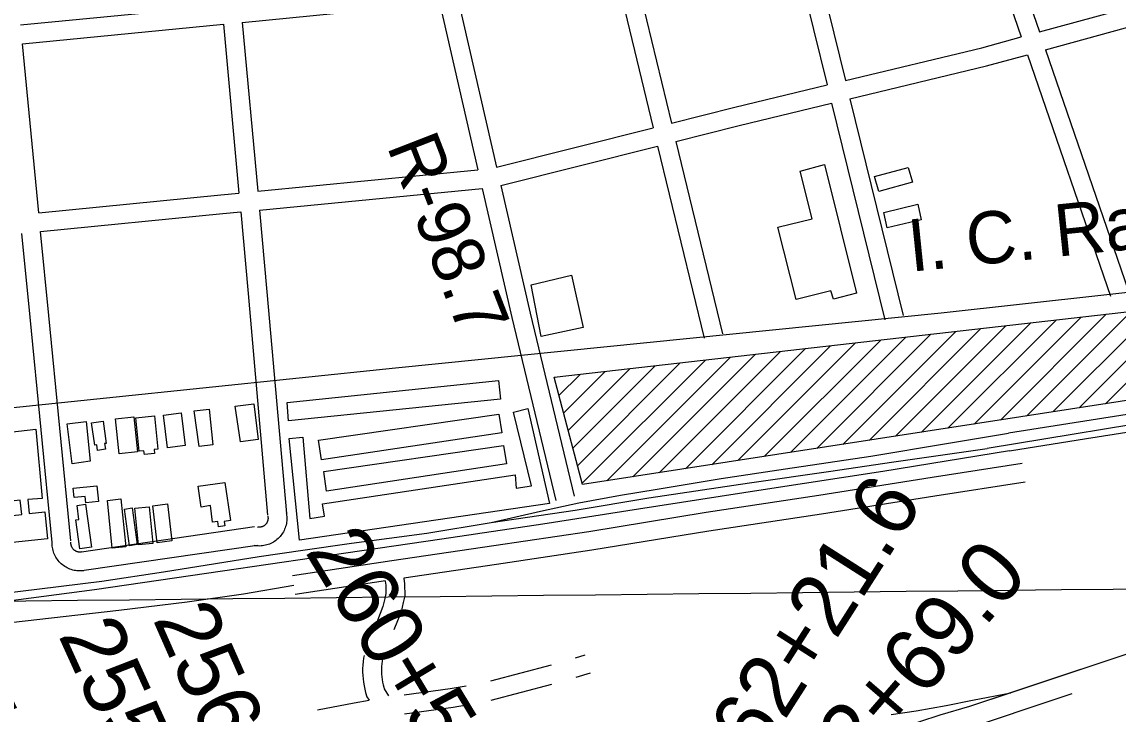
# Model space of a CAD drawing. Extents: x 3651524 to 3689615, y 505651 to 531377.
# Drawn here: x 3672608 to 3674354, y 517121 to 518224 of the extents above; entities that cross this region are included whole.
import ezdxf

# ---------------------------------------------------------------- set-up
doc = ezdxf.new("R2010")
doc.units = 0
for name, color, linetype in [('V-BLDG-IDEN', 7, 'Continuous'), ('V-BLDG-OTLN', 7, 'Continuous'), ('V-GRID-MAJR', 7, 'Continuous'), ('V-RAIL-TRAK', 7, 'Continuous'), ('V-RIVR-RANG-IDEN', 7, 'Continuous'), ('V-ROAD-CNTR', 7, 'Continuous'), ('V-SURV-IDEN', 7, 'Continuous')]:
    doc.layers.add(name, color=color, linetype=linetype)

msp = doc.modelspace()

# ---------------------------------------------------------------- linework, layer by layer
at = {"layer": 'V-BLDG-OTLN'}
for p, q in [((3674208.284, 517596.046), (3674374.816, 517762.577)), ((3674250.1, 517602.506), (3674414.724, 517767.13)), ((3674291.916, 517608.967), (3674454.632, 517771.683)), ((3674333.732, 517615.428), (3674494.54, 517776.236)), ((3674041.019, 517570.202), (3674215.183, 517744.366)), ((3674082.836, 517576.663), (3674255.091, 517748.919)), ((3674124.652, 517583.124), (3674295, 517753.472)), ((3674166.468, 517589.585), (3674334.908, 517758.025)), ((3673915.571, 517550.82), (3674095.459, 517730.708)), ((3673957.387, 517557.281), (3674135.367, 517735.261)), ((3673999.203, 517563.741), (3674175.275, 517739.813)), ((3673748.306, 517524.977), (3673935.826, 517712.496)), ((3673790.122, 517531.437), (3673975.734, 517717.049)), ((3673831.939, 517537.898), (3674015.643, 517721.602)), ((3673873.755, 517544.359), (3674055.551, 517726.155)), ((3673581.042, 517499.133), (3673776.194, 517694.285)), ((3673622.858, 517505.594), (3673816.102, 517698.838)), ((3673664.674, 517512.055), (3673856.01, 517703.391)), ((3673706.49, 517518.516), (3673895.918, 517707.944)), ((3673485.369, 517544.882), (3673616.561, 517676.074)), ((3673492.765, 517516.922), (3673656.469, 517680.627)), ((3673500.16, 517488.962), (3673696.377, 517685.18)), ((3673539.226, 517492.673), (3673736.285, 517689.732)), ((3673455.788, 517656.723), (3673456.928, 517657.863)), ((3673463.184, 517628.763), (3673496.836, 517662.415)), ((3673470.579, 517600.803), (3673536.745, 517666.968)), ((3673477.974, 517572.842), (3673576.653, 517671.521))]:
    msp.add_line(p, q, dxfattribs=at)
for points in [[(3673886.22, 517996.391), (3673937.383, 517791.587), (3673900.367, 517782.341), (3673896.163, 517795.341), (3673840.955, 517781.566), (3673811.789, 517896.609), (3673866.694, 517910.07), (3673847.367, 517985.94)], [(3674019.753, 517991.849), (3674026.27, 517968.725), (3673972.828, 517953.666), (3673966.11, 517977.499)], [(3674034.816, 517933.25), (3674040.102, 517908.696), (3673986.293, 517895.978), (3673980.518, 517920.415)], [(3673455.529, 517657.703), (3675717.474, 517915.751), (3675760.766, 517835.912), (3673500.751, 517486.728)], [(3673418.614, 517804.821), (3673483.39, 517820.589), (3673501.892, 517737.278), (3673434.933, 517722.719)], [(3673031.972, 517588.118), (3673029.969, 517617.493), (3673366.806, 517652.821), (3673370.005, 517623.066)], [(3672882.087, 517604.408), (3672906.016, 517606.784), (3672911.652, 517550.024), (3672889.759, 517547.677)], [(3672947.498, 517611.716), (3672977.024, 517615.191), (3672983.705, 517558.414), (3672955.709, 517554.961)], [(3673033.555, 517560.327), (3673054.984, 517562.217), (3673066.413, 517432.62), (3673089.335, 517436.351), (3673086.67, 517456.18), (3673393.153, 517502.602), (3673395.044, 517481.174), (3673419.224, 517485.09), (3673390.561, 517602.297), (3673413.523, 517608.181), (3673448.234, 517456.491), (3673049.739, 517398.445)], [(3672679.487, 517583.719), (3672710.033, 517587.207), (3672716.478, 517524.065), (3672687.468, 517520.088)], [(3672736.78, 517587.912), (3672741.891, 517552.43), (3672739.334, 517552.061), (3672740.628, 517543.073), (3672727.881, 517541.236), (3672726.62, 517549.985), (3672723.556, 517549.544), (3672718.409, 517585.268)], [(3672756.666, 517591.465), (3672785.928, 517594.553), (3672791.811, 517538.801), (3672762.55, 517535.71)], [(3672788.94, 517593.411), (3672818.982, 517596.382), (3672824.221, 517543.419), (3672818.339, 517542.837), (3672818.997, 517536.187), (3672802.547, 517534.559), (3672801.947, 517540.609), (3672794.238, 517539.847)], [(3672833.23, 517597.603), (3672861.226, 517601.056), (3672867.639, 517549.077), (3672839.643, 517545.625)], [(3673367.166, 517598.789), (3673371.955, 517569.056), (3673084.888, 517526.482), (3673080.084, 517557.407)], [(3672345.065, 517411.47), (3672607.182, 517439.022), (3672604.782, 517461.87), (3672585.701, 517459.865), (3672574.242, 517568.875), (3672629.55, 517574.97), (3672639.917, 517464.923), (3672616.703, 517462.871), (3672618.973, 517440.929), (3672643.739, 517443.532), (3672648.284, 517400.313), (3672349.538, 517368.915)], [(3673375.018, 517548.836), (3673379.401, 517519.891), (3673092.743, 517476.529), (3673088.333, 517507.458)], [(3672690.591, 517466.023), (3672689.041, 517481.174), (3672726.796, 517485.041), (3672729.395, 517459.682), (3672709.343, 517457.628), (3672708.296, 517467.835)], [(3672893.091, 517451.077), (3672888.309, 517484.182), (3672930.869, 517490.324), (3672939.638, 517429.548), (3672929.838, 517428.135), (3672930.918, 517421.211), (3672920.862, 517419.64), (3672919.519, 517428.229), (3672911.232, 517426.957), (3672908.078, 517453.52)], [(3672695.377, 517453.594), (3672709.04, 517455.42), (3672718.206, 517386.907), (3672699.627, 517384.42), (3672693.444, 517430.625), (3672698.363, 517431.283)], [(3672751.14, 517385.69), (3672743.919, 517461.738), (3672765.302, 517464.077), (3672773.042, 517387.527)], [(3672771.043, 517447.474), (3672783.249, 517449.686), (3672791.345, 517391.355), (3672779.138, 517389.143)], [(3672810.246, 517451.595), (3672816.289, 517392.973), (3672793.376, 517390.611), (3672787.335, 517449.233)], [(3672839.247, 517456.082), (3672846.503, 517397.067), (3672823.089, 517394.189), (3672815.832, 517453.202)]]:
    msp.add_lwpolyline(points, close=True, dxfattribs=at)
at = {"layer": 'V-GRID-MAJR'}
msp.add_spline([(3655702.37, 517123.07), (3660982.023, 517177.978), (3666261.669, 517233.653), (3671541.307, 517290.097), (3676820.936, 517347.309), (3682100.557, 517405.288), (3687380.17, 517464.035)], degree=3, dxfattribs=at)
at = {"layer": 'V-RAIL-TRAK'}
for points in [[(3675628.341, 517793.816), (3675236.13, 517735.237), (3674726.182, 517654.74), (3674179.282, 517568.599)], [(3675506.718, 517762.014), (3675265.3, 517723.082), (3674848.479, 517656.462), (3674467.612, 517597.455), (3674145.4, 517544.228)], [(3675820.593, 517749.992), (3675669.206, 517691.467), (3675434.293, 517597.269), (3675049.987, 517446.903), (3674710.683, 517332.649), (3674489.857, 517257.559), (3674473.011, 517251.831), (3674183.133, 517155.36), (3674117.318, 517133.458)], [(3675820.593, 517749.992), (3675669.206, 517691.467), (3675434.293, 517597.269), (3675049.987, 517446.903), (3674710.683, 517332.649), (3674489.857, 517257.559), (3674473.011, 517251.831), (3674117.318, 517133.458)], [(3674180.837, 517540.523), (3674303.692, 517560.106), (3674429.028, 517579.701)], [(3673355.245, 517426.634), (3673433.855, 517444.638), (3673494.691, 517458.009), (3673561.028, 517469.896), (3673619.726, 517479.638), (3673721.669, 517496.407), (3673823.942, 517511.927), (3673960.261, 517532.149), (3674080.464, 517552.303), (3674179.282, 517568.599)], [(3672579.301, 517313.865), (3672635.535, 517320.756), (3672734.57, 517332.946), (3672833.099, 517347.63), (3672915.994, 517361.313), (3672985.628, 517372.306), (3673055.276, 517382.36), (3673132.732, 517393.462), (3673252.837, 517409.545), (3673355.245, 517426.634), (3673489.065, 517446.352), (3673606.15, 517465.834), (3673766.825, 517489.843), (3673896.445, 517507.937), (3673993.101, 517522.439), (3674145.4, 517544.228)], [(3674180.837, 517540.523), (3673978.974, 517507.8), (3673788.485, 517478.366), (3673590.038, 517447.568), (3673437.337, 517423.986), (3673276.657, 517400.135), (3673072.721, 517370.199), (3672927.342, 517348.908), (3672723.085, 517319.437), (3672581.894, 517300.71)], [(3673992.372, 517120.71), (3674032.351, 517126.278), (3674080.112, 517134.773), (3674122.084, 517143.344), (3674183.133, 517155.36)], [(3674117.318, 517133.458), (3674069.944, 517119.804), (3674037.393, 517108.864), (3673950.652, 517079.324), (3673808.611, 517032.107), (3673661.132, 516981.997), (3673631.084, 516971.247), (3673599.514, 516957.502), (3673555.068, 516935.597), (3673544.843, 516931.562), (3673534.539, 516927.731), (3673524.162, 516924.1), (3673513.715, 516920.673), (3673503.205, 516917.456), (3673478.897, 516911.056)]]:
    msp.add_lwpolyline(points, dxfattribs=at)
at = {"layer": 'V-ROAD-CNTR'}
for p, q in [((3673489.583, 517210.947), (3673504.838, 517215.521)), ((3673354.466, 517174.345), (3673451.162, 517199.834)), ((3673490.318, 517179.847), (3673513.454, 517186.785)), ((3673355.13, 517143.496), (3673451.827, 517168.985))]:
    msp.add_line(p, q, dxfattribs=at)
for points in [[(3674101.821, 518484.427), (3674199.692, 518199.936)], [(3674130.157, 518494.28), (3674228.684, 518207.881)], [(3669589.752, 517296.171), (3670321.032, 517373.711), (3671529.013, 517498.214), (3672434.92, 517593.024), (3673202.453, 517672.571), (3674072.28, 517760.217), (3674595.089, 517818.511), (3675246.366, 517886.103), (3675456.48, 517914.88), (3675850.241, 517978.188), (3676082.872, 518009.45), (3676220.193, 518034.947), (3676313.249, 518052.6), (3676387.928, 518070.969), (3676563.263, 518121.576), (3676874.761, 518226.303), (3677246.545, 518368.436), (3677430.918, 518441.314)], [(3673853.617, 518398.12), (3673919.501, 518130.356)], [(3673825.157, 518388.224), (3673890.335, 518123.33)], [(3673578.47, 518326.096), (3673642.416, 518062.561)], [(3673549.265, 518319.229), (3673613.319, 518055.249)], [(3674228.684, 518207.88), (3674499.061, 518281.964)], [(3672958.377, 518223.035), (3673222.42, 518248.691), (3673272.33, 518256.823)], [(3673272.33, 518256.823), (3673333.968, 517987.907)], [(3673302.124, 518261.118), (3673363.689, 517992.518)], [(3674238.462, 518179.454), (3674508.774, 518253.52)], [(3672605.378, 518218.875), (3672925.764, 518250.006)], [(3672608.28, 518189.016), (3672928.517, 518220.134)], [(3672928.518, 518220.134), (3672953.31, 517951.104)], [(3672958.377, 518223.036), (3672983.171, 517953.991)], [(3673919.501, 518130.356), (3674136.644, 518182.66), (3674199.692, 518199.936)], [(3672634.455, 517919.627), (3672608.28, 518189.016)], [(3673926.668, 518101.224), (3674144.122, 518153.604), (3674209.471, 518171.51)], [(3674209.471, 518171.51), (3674341.76, 517786.966)], [(3674238.462, 518179.455), (3674370.128, 517796.726)], [(3673642.414, 518062.56), (3673743.328, 518087.92), (3673890.335, 518123.33)], [(3673649.489, 518033.405), (3673750.496, 518058.788), (3673897.502, 518094.199)], [(3673897.503, 518094.199), (3673982.427, 517749.047)], [(3673926.669, 518101.225), (3674011.559, 517756.215)], [(3673363.689, 517992.518), (3673613.319, 518055.249)], [(3673370.393, 517963.269), (3673620.393, 518026.094)], [(3673620.394, 518026.095), (3673694.643, 517720.098)], [(3673649.49, 518033.407), (3673723.797, 517727.172)], [(3672983.17, 517953.991), (3673333.968, 517987.907)], [(3672985.923, 517924.117), (3673340.726, 517958.42)], [(3673340.726, 517958.421), (3673387.848, 517752.838), (3673458.197, 517461.445)], [(3673370.393, 517963.269), (3673417.05, 517759.71), (3673487.359, 517468.485)], [(3672634.454, 517919.627), (3672924.607, 517948.329), (3672953.31, 517951.104)], [(3672637.355, 517889.768), (3672927.527, 517918.471), (3672956.062, 517921.23)], [(3672956.063, 517921.231), (3672968.032, 517791.353), (3672998.914, 517438.215)], [(3672985.924, 517924.118), (3672997.912, 517794.037), (3673028.8, 517440.829)], [(3672655.758, 517394.335), (3672620.473, 517753.311), (3672607.502, 517886.815)], [(3672685.614, 517397.269), (3672650.331, 517756.229), (3672637.356, 517889.768)], [(3674201.221, 517520.277), (3674057.541, 517498.069), (3673877.107, 517469.25), (3673697.509, 517442.47), (3673510.642, 517411.836), (3673359.141, 517389.224), (3673197.061, 517365.197), (3673038.412, 517341.531)], [(3674205.803, 517490.629), (3674062.199, 517468.433), (3673881.685, 517439.6), (3673702.149, 517412.83), (3673515.284, 517382.196), (3673363.555, 517359.55), (3673216.054, 517337.685)], [(3673028.548, 517442.549), (3673028.935, 517440.671), (3673029.282, 517438.383), (3673029.507, 517436.083), (3673029.611, 517433.779), (3673029.595, 517431.469), (3673029.456, 517429.161), (3673029.197, 517426.864), (3673028.818, 517424.59), (3673028.32, 517422.334), (3673027.702, 517420.104), (3673026.968, 517417.91), (3673026.122, 517415.766), (3673025.164, 517413.662), (3673024.093, 517411.611), (3673022.921, 517409.625), (3673021.645, 517407.701), (3673020.269, 517405.844), (3673018.796, 517404.064), (3673017.231, 517402.36), (3673015.58, 517400.745), (3673013.849, 517399.219), (3673012.037, 517397.785), (3673010.151, 517396.447), (3673008.199, 517395.212), (3673006.187, 517394.08), (3673004.114, 517393.055), (3673001.994, 517392.142), (3672999.828, 517391.341), (3672997.621, 517390.654), (3672995.383, 517390.085), (3672993.115, 517389.633), (3672990.83, 517389.303), (3672988.526, 517389.091), (3672986.217, 517389.003), (3672983.91, 517389.035), (3672981.608, 517389.188), (3672979.336, 517389.459), (3672977.656, 517389.745)], [(3672999.166, 517436.495), (3672999.393, 517435.393), (3672999.502, 517434.673), (3672999.573, 517433.943), (3672999.607, 517433.207), (3672999.601, 517432.475), (3672999.558, 517431.745), (3672999.475, 517431.018), (3672999.354, 517430.292), (3672999.196, 517429.576), (3672999.002, 517428.874), (3672998.77, 517428.182), (3672998.5, 517427.496), (3672998.196, 517426.83), (3672997.859, 517426.183), (3672997.485, 517425.549), (3672997.079, 517424.937), (3672996.643, 517424.35), (3672996.176, 517423.784), (3672995.683, 517423.248), (3672995.158, 517422.735), (3672994.607, 517422.249), (3672994.033, 517421.795), (3672993.437, 517421.371), (3672992.819, 517420.98), (3672992.177, 517420.62), (3672991.524, 517420.297), (3672990.848, 517420.006), (3672990.16, 517419.751), (3672989.461, 517419.534), (3672988.751, 517419.353), (3672988.035, 517419.211), (3672987.308, 517419.105), (3672986.582, 517419.039), (3672985.851, 517419.011), (3672985.114, 517419.021), (3672984.38, 517419.07), (3672983.63, 517419.159), (3672982.69, 517419.319)], [(3672978.022, 517419.377), (3672702.34, 517379.435)], [(3672706.389, 517349.711), (3672704.482, 517349.467), (3672702.175, 517349.294), (3672699.859, 517349.241), (3672697.543, 517349.309), (3672695.231, 517349.498), (3672692.938, 517349.807), (3672690.664, 517350.234), (3672688.409, 517350.782), (3672686.19, 517351.445), (3672684.013, 517352.222), (3672681.873, 517353.112), (3672679.782, 517354.114), (3672677.748, 517355.222), (3672675.776, 517356.435), (3672673.872, 517357.746), (3672672.033, 517359.159), (3672670.272, 517360.666), (3672668.593, 517362.261), (3672667, 517363.941), (3672665.494, 517365.704), (3672664.083, 517367.544), (3672662.774, 517369.449), (3672661.562, 517371.424), (3672660.457, 517373.456), (3672659.457, 517375.546), (3672658.566, 517377.693), (3672657.793, 517379.87), (3672657.132, 517382.088), (3672656.589, 517384.338), (3672656.162, 517386.613), (3672655.854, 517388.917), (3672655.668, 517391.224), (3672655.602, 517393.534), (3672655.654, 517395.746), (3672655.715, 517396.728)], [(3672702.593, 517379.469), (3672701.458, 517379.325), (3672700.707, 517379.268), (3672699.957, 517379.251), (3672699.207, 517379.273), (3672698.461, 517379.334), (3672697.716, 517379.435), (3672696.976, 517379.574), (3672696.249, 517379.75), (3672695.53, 517379.965), (3672694.819, 517380.218), (3672694.127, 517380.506), (3672693.452, 517380.83), (3672692.792, 517381.19), (3672692.152, 517381.583), (3672691.53, 517382.012), (3672690.937, 517382.467), (3672690.368, 517382.954), (3672689.823, 517383.471), (3672689.306, 517384.017), (3672688.82, 517384.586), (3672688.365, 517385.18), (3672687.936, 517385.803), (3672687.544, 517386.442), (3672687.185, 517387.104), (3672686.861, 517387.78), (3672686.576, 517388.467), (3672686.323, 517389.18), (3672686.108, 517389.9), (3672685.931, 517390.632), (3672685.792, 517391.371), (3672685.694, 517392.107), (3672685.634, 517392.858), (3672685.612, 517393.612), (3672685.632, 517394.468), (3672685.657, 517394.876)], [(3672982.324, 517389.687), (3672706.642, 517349.745)], [(3671806.848, 517164.314), (3672006.809, 517192.496), (3672188.669, 517218.778), (3672353.138, 517239.872), (3672546.916, 517262.368), (3672761.755, 517286.806), (3672870.643, 517300.2), (3672960.753, 517312.998), (3673040.625, 517326.695)], [(3673186.851, 517333.342), (3673042.838, 517311.859)], [(3673186.366, 517333.269), (3673187.236, 517326.586), (3673187.425, 517313.157), (3673185.652, 517305.617), (3673182.784, 517292.774), (3673166.87, 517252.137)], [(3673216.044, 517337.683), (3673217.208, 517328.742), (3673217.475, 517309.887), (3673214.894, 517298.913), (3673211.56, 517283.984), (3673200.322, 517255.287)], [(3673152.692, 517214.775), (3673151.891, 517210.457), (3673151.123, 517204.979), (3673150.599, 517199.468), (3673150.321, 517193.949), (3673150.283, 517188.424), (3673150.49, 517182.894), (3673150.944, 517177.379), (3673151.64, 517171.899), (3673152.575, 517166.451), (3673153.752, 517161.048), (3673155.164, 517155.7), (3673157.272, 517148.956), (3673160.621, 517143.496)], [(3673185.737, 517218.042), (3673182.075, 517208.692), (3673181.509, 517205.637), (3673180.925, 517201.473), (3673180.527, 517197.292), (3673180.315, 517193.091), (3673180.287, 517188.884), (3673180.444, 517184.686), (3673180.788, 517180.501), (3673181.318, 517176.327), (3673182.029, 517172.183), (3673182.924, 517168.074), (3673183.998, 517164.01), (3673184.794, 517161.464), (3673191.617, 517150.34)], [(3673216.35, 517152.018), (3673289.775, 517161.85), (3673315.292, 517166.396)], [(3673641.639, 516941.186), (3673745.739, 516973.843), (3673916.505, 517031.122), (3674094.731, 517091.972), (3674281.027, 517154.092)], [(3673078.423, 517128.209), (3673137.103, 517139.207), (3673160.621, 517143.496)], [(3673216.882, 517121.822), (3673294.399, 517132.202), (3673315.852, 517136.023)]]:
    msp.add_lwpolyline(points, dxfattribs=at)

# ---------------------------------------------------------------- texts
at = {"layer": 'V-BLDG-IDEN'}
msp.add_text('I. C. Railroad Warehouse', height=82.99983, rotation=5.854573, dxfattribs=at).set_placement((3674023.81, 517825.743))
at = {"layer": 'V-RIVR-RANG-IDEN'}
msp.add_text('R-98.7', height=83, rotation=291.22275, dxfattribs=at).set_placement((3673188.334, 518026.091))
at = {"layer": 'V-SURV-IDEN'}
for s, rotation, p in [('262+21.6', 57.464846, (3673742.245, 516984.391)), ('260+52.8', 301.194613, (3673057.376, 517380.46)), ('262+69.0', 49.196799, (3673846.874, 516917.702)), ('256+51.4', 293.799117, (3672815.347, 517272.74)), ('255+14.2', 294.396544, (3672664.687, 517247.208)), ('253+15.3', 295.312871, (3672450.39, 517213.163))]:
    msp.add_text(s, height=100, rotation=rotation, dxfattribs=at).set_placement(p)

doc.saveas('drawing.dxf')
